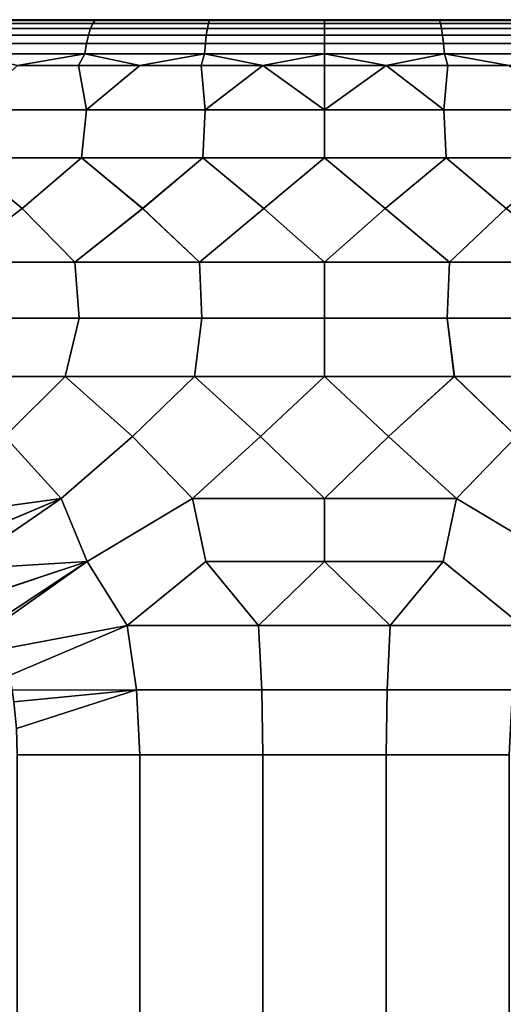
# Model space of a CAD drawing. Header units: metres. Extents: x -109 to 109, y -100 to 58.
# Tile 576 of 642: x 74.84 to 77.47, y 21.64 to 27. Entities that reach past the tile are written whole.
import ezdxf

# ---------------------------------------------------------------- set-up
doc = ezdxf.new("R2010")
doc.units = ezdxf.units.M
doc.layers.add('solid_21_062_100_XXX', color=7, linetype='CONTINUOUS')

msp = doc.modelspace()

# ---------------------------------------------------------------- linework, layer by layer
at = {"layer": 'solid_21_062_100_XXX'}
for points in [[(87.140907, 27, -0.321182), (65.854248, 27), (65.859093, 27, 0.321182), (87.145752, 27)], [(87.126366, 27, -0.642143), (65.859093, 27, -0.321184), (65.854248, 27), (87.140907, 27, -0.321182)], [(65.873634, 27, 0.642143), (87.140907, 27, 0.321184), (87.145752, 27), (65.859093, 27, 0.321182)], [(87.102112, 27, -0.962946), (65.873634, 27, -0.642147), (65.859093, 27, -0.321184), (87.126366, 27, -0.642143)], [(65.897888, 27, 0.962946), (87.126366, 27, 0.642147), (87.140907, 27, 0.321184), (65.873634, 27, 0.642143)], [(87.068169, 27, -1.282894), (65.897888, 27, -0.962951), (65.873634, 27, -0.642147), (87.102112, 27, -0.962946)], [(65.931831, 27, 1.282894), (87.102112, 27, 0.962951), (87.126366, 27, 0.642147), (65.897888, 27, 0.962946)], [(87.024551, 27, -1.60181), (65.931831, 27, -1.282899), (65.897888, 27, -0.962951), (87.068169, 27, -1.282894)], [(65.975449, 27, 1.60181), (87.068169, 27, 1.282899), (87.102112, 27, 0.962951), (65.931831, 27, 1.282894)], [(86.971336, 27, -1.919156), (65.975449, 27, -1.601815), (65.931831, 27, -1.282899), (87.024551, 27, -1.60181)], [(66.028664, 27, 1.919156), (87.024551, 27, 1.601815), (87.068169, 27, 1.282899), (65.975449, 27, 1.60181)], [(86.908562, 27, -2.234689), (66.028671, 27, -1.91916), (65.975449, 27, -1.601815), (86.971336, 27, -1.919156)], [(66.091438, 27, 2.234689), (86.971329, 27, 1.91916), (87.024551, 27, 1.601815), (66.028664, 27, 1.919156)], [(86.836288, 27, -2.548169), (66.091438, 27, -2.234693), (66.028671, 27, -1.91916), (86.908562, 27, -2.234689)], [(66.163712, 27, 2.548169), (86.908562, 27, 2.234693), (86.971329, 27, 1.91916), (66.091438, 27, 2.234689)], [(86.754593, 27, -2.859239), (66.163712, 27, -2.548174), (66.091438, 27, -2.234693), (86.836288, 27, -2.548169)], [(66.245407, 27, 2.859239), (86.836288, 27, 2.548174), (86.908562, 27, 2.234693), (66.163712, 27, 2.548169)], [(86.663521, 27, -3.167783), (66.245407, 27, -2.859244), (66.163712, 27, -2.548174), (86.754593, 27, -2.859239)], [(66.336479, 27, 3.167783), (86.754593, 27, 2.859244), (86.836288, 27, 2.548174), (66.245407, 27, 2.859239)], [(86.563179, 27, -3.47338), (66.336479, 27, -3.167789), (66.245407, 27, -2.859244), (86.663521, 27, -3.167783)], [(66.436821, 27, 3.47338), (86.663521, 27, 3.167789), (86.754593, 27, 2.859244), (66.336479, 27, 3.167783)], [(86.453651, 27, -3.775829), (66.436821, 27, -3.473385), (66.336479, 27, -3.167789), (86.563179, 27, -3.47338)], [(66.546349, 27, 3.775829), (86.563179, 27, 3.473385), (86.663521, 27, 3.167789), (66.436821, 27, 3.47338)], [(86.335022, 27, -4.074839), (66.546356, 27, -3.775835), (66.436821, 27, -3.473385), (86.453651, 27, -3.775829)], [(66.664978, 27, 4.074839), (86.453644, 27, 3.775835), (86.563179, 27, 3.473385), (66.546349, 27, 3.775829)], [(86.207451, 27, -4.370056), (66.664978, 27, -4.074845), (66.546356, 27, -3.775835), (86.335022, 27, -4.074839)], [(66.792549, 27, 4.370056), (86.335022, 27, 4.074845), (86.453644, 27, 3.775835), (66.664978, 27, 4.074839)], [(86.070992, 27, -4.66134), (66.792549, 27, -4.370062), (66.664978, 27, -4.074845), (86.207451, 27, -4.370056)], [(66.929008, 27, 4.66134), (86.207451, 27, 4.370062), (86.335022, 27, 4.074845), (66.792549, 27, 4.370056)], [(85.925842, 27, -4.94828), (66.929008, 27, -4.661346), (66.792549, 27, -4.370062), (86.070992, 27, -4.66134)], [(67.074158, 27, 4.94828), (86.070992, 27, 4.661346), (86.207451, 27, 4.370062), (66.929008, 27, 4.66134)], [(85.772072, 27, -5.230743), (67.074158, 27, -4.948287), (66.929008, 27, -4.661346), (85.925842, 27, -4.94828)], [(67.227928, 27, 5.230743), (85.925842, 27, 4.948287), (86.070992, 27, 4.661346), (67.074158, 27, 4.94828)], [(85.609856, 27, -5.508408), (67.227928, 27, -5.23075), (67.074158, 27, -4.948287), (85.772072, 27, -5.230743)], [(67.390144, 27, 5.508408), (85.772072, 27, 5.23075), (85.925842, 27, 4.948287), (67.227928, 27, 5.230743)], [(85.439346, 27, -5.781015), (67.390152, 27, -5.508414), (67.227928, 27, -5.23075), (85.609856, 27, -5.508408)], [(67.560654, 27, 5.781015), (85.609848, 27, 5.508414), (85.772072, 27, 5.23075), (67.390144, 27, 5.508408)], [(85.260643, 27, -6.048401), (67.560661, 27, -5.781022), (67.390152, 27, -5.508414), (85.439346, 27, -5.781015)], [(67.739357, 27, 6.048401), (85.439339, 27, 5.781022), (85.609848, 27, 5.508414), (67.560654, 27, 5.781015)], [(85.073997, 27, -6.310192), (67.739365, 27, -6.048407), (67.560661, 27, -5.781022), (85.260643, 27, -6.048401)], [(67.926003, 27, 6.310192), (85.260635, 27, 6.048407), (85.439339, 27, 5.781022), (67.739357, 27, 6.048401)], [(84.879494, 27, -6.566281), (67.926003, 27, -6.310197), (67.739365, 27, -6.048407), (85.073997, 27, -6.310192)], [(68.120506, 27, 6.566281), (85.073997, 27, 6.310197), (85.260635, 27, 6.048407), (67.926003, 27, 6.310192)], [(84.677383, 27, -6.816331), (68.120506, 27, -6.566288), (67.926003, 27, -6.310197), (84.879494, 27, -6.566281)], [(68.322617, 27, 6.816331), (84.879494, 27, 6.566288), (85.073997, 27, 6.310197), (68.120506, 27, 6.566281)], [(84.467819, 27, -7.060165), (68.322624, 27, -6.816337), (68.120506, 27, -6.566288), (84.677383, 27, -6.816331)], [(68.532181, 27, 7.060165), (84.677376, 27, 6.816337), (84.879494, 27, 6.566288), (68.322617, 27, 6.816331)], [(84.467819, 27, -7.060165), (68.532188, 27, -7.060171), (68.322624, 27, -6.816337)], [(68.532181, 27, 7.060165), (84.467812, 27, 7.060171), (84.677376, 27, 6.816337)], [(68.532181, 27, 7.060165), (68.749054, 27, 7.297587), (84.467812, 27, 7.060171)], [(84.250946, 27, -7.297587), (68.749054, 27, -7.297593), (68.532188, 27, -7.060171)], [(84.467819, 27, -7.060165), (84.250946, 27, -7.297587), (68.532188, 27, -7.060171)], [(68.749054, 27, 7.297587), (84.250946, 27, 7.297593), (84.467812, 27, 7.060171)], [(68.749054, 27, 7.297587), (68.972939, 27, 7.528301), (84.250946, 27, 7.297593)], [(84.027061, 27, -7.528301), (68.972939, 27, -7.528306), (68.749054, 27, -7.297593)], [(84.250946, 27, -7.297587), (84.027061, 27, -7.528301), (68.749054, 27, -7.297593)], [(68.972939, 27, 7.528301), (84.027061, 27, 7.528306), (84.250946, 27, 7.297593)], [(68.972939, 27, 7.528301), (69.203751, 27, 7.752206), (84.027061, 27, 7.528306)], [(83.796249, 27, -7.752206), (69.203751, 27, -7.752212), (68.972939, 27, -7.528306)], [(84.027061, 27, -7.528301), (83.796249, 27, -7.752206), (68.972939, 27, -7.528306)], [(69.203751, 27, 7.752206), (83.796249, 27, 7.752212), (84.027061, 27, 7.528306)], [(69.203751, 27, 7.752206), (69.441162, 27, 7.968988), (83.796249, 27, 7.752212)], [(83.558838, 27, -7.968988), (69.44117, 27, -7.968993), (69.203751, 27, -7.752212)], [(83.796249, 27, -7.752206), (83.558838, 27, -7.968988), (69.203751, 27, -7.752212)], [(69.441162, 27, 7.968988), (83.55883, 27, 7.968993), (83.796249, 27, 7.752212)], [(69.441162, 27, 7.968988), (69.685043, 27, 8.17853), (83.55883, 27, 7.968993)], [(83.314957, 27, -8.17853), (69.685043, 27, -8.178535), (69.44117, 27, -7.968993)], [(83.558838, 27, -7.968988), (83.314957, 27, -8.17853), (69.44117, 27, -7.968993)], [(69.685043, 27, 8.17853), (83.314957, 27, 8.178535), (83.55883, 27, 7.968993)], [(69.685043, 27, 8.17853), (69.935143, 27, 8.380613), (83.314957, 27, 8.178535)], [(83.064857, 27, -8.380613), (69.93515, 27, -8.380618), (69.685043, 27, -8.178535)], [(83.314957, 27, -8.17853), (83.064857, 27, -8.380613), (69.685043, 27, -8.178535)], [(69.935143, 27, 8.380613), (83.06485, 27, 8.380618), (83.314957, 27, 8.178535)], [(69.935143, 27, 8.380613), (70.1912, 27, 8.575027), (83.06485, 27, 8.380618)], [(82.8088, 27, -8.575027), (70.191208, 27, -8.57503), (69.93515, 27, -8.380618)], [(83.064857, 27, -8.380613), (82.8088, 27, -8.575027), (69.93515, 27, -8.380618)], [(70.1912, 27, 8.575027), (82.808792, 27, 8.57503), (83.06485, 27, 8.380618)], [(70.1912, 27, 8.575027), (70.453079, 27, 8.761664), (82.808792, 27, 8.57503)], [(82.546921, 27, -8.761664), (70.453087, 27, -8.761669), (70.191208, 27, -8.57503)], [(82.8088, 27, -8.575027), (82.546921, 27, -8.761664), (70.191208, 27, -8.57503)], [(70.453079, 27, 8.761664), (82.546913, 27, 8.761669), (82.808792, 27, 8.57503)], [(70.453079, 27, 8.761664), (70.720406, 27, 8.940263), (82.546913, 27, 8.761669)], [(82.279594, 27, -8.940263), (70.720413, 27, -8.940267), (70.453087, 27, -8.761669)], [(82.546921, 27, -8.761664), (82.279594, 27, -8.940263), (70.453087, 27, -8.761669)], [(70.720406, 27, 8.940263), (82.279587, 27, 8.940267), (82.546913, 27, 8.761669)], [(70.720406, 27, 8.940263), (70.993065, 27, 9.110744), (82.279587, 27, 8.940267)], [(82.006935, 27, -9.110744), (70.993073, 27, -9.110748), (70.720413, 27, -8.940267)], [(82.279594, 27, -8.940263), (82.006935, 27, -9.110744), (70.720413, 27, -8.940267)], [(70.993065, 27, 9.110744), (82.006927, 27, 9.110748), (82.279587, 27, 8.940267)], [(70.993065, 27, 9.110744), (71.270714, 27, 9.272894), (82.006927, 27, 9.110748)], [(81.729286, 27, -9.272894), (71.270721, 27, -9.272898), (70.993073, 27, -9.110748)], [(82.006935, 27, -9.110744), (81.729286, 27, -9.272894), (70.993073, 27, -9.110748)], [(71.270714, 27, 9.272894), (81.729279, 27, 9.272898), (82.006927, 27, 9.110748)], [(71.270714, 27, 9.272894), (71.553123, 27, 9.42658), (81.729279, 27, 9.272898)], [(81.446877, 27, -9.42658), (71.553131, 27, -9.426584), (71.270721, 27, -9.272898)], [(81.729286, 27, -9.272894), (81.446877, 27, -9.42658), (71.270721, 27, -9.272898)], [(71.553123, 27, 9.42658), (81.446869, 27, 9.426584), (81.729279, 27, 9.272898)], [(71.553123, 27, 9.42658), (71.840096, 27, 9.571693), (81.446869, 27, 9.426584)], [(81.159904, 27, -9.571693), (71.840103, 27, -9.571697), (71.553131, 27, -9.426584)], [(81.446877, 27, -9.42658), (81.159904, 27, -9.571693), (71.553131, 27, -9.426584)], [(71.840096, 27, 9.571693), (81.159897, 27, 9.571697), (81.446869, 27, 9.426584)], [(71.840096, 27, 9.571693), (72.131256, 27, 9.70804), (81.159897, 27, 9.571697)], [(80.868744, 27, -9.70804), (72.131256, 27, -9.708043), (71.840103, 27, -9.571697)], [(81.159904, 27, -9.571693), (80.868744, 27, -9.70804), (71.840103, 27, -9.571697)], [(72.131256, 27, 9.70804), (80.868744, 27, 9.708043), (81.159897, 27, 9.571697)], [(72.131256, 27, 9.70804), (72.426468, 27, 9.835566), (80.868744, 27, 9.708043)], [(80.573532, 27, -9.835566), (72.426476, 27, -9.835568), (72.131256, 27, -9.708043)], [(80.868744, 27, -9.70804), (80.573532, 27, -9.835566), (72.131256, 27, -9.708043)], [(72.426468, 27, 9.835566), (80.573524, 27, 9.835568), (80.868744, 27, 9.708043)], [(72.426468, 27, 9.835566), (72.725334, 27, 9.95409), (80.573524, 27, 9.835568)], [(80.274666, 27, -9.95409), (72.725342, 27, -9.954092), (72.426476, 27, -9.835568)], [(80.573532, 27, -9.835566), (80.274666, 27, -9.95409), (72.426476, 27, -9.835568)], [(72.725334, 27, 9.95409), (80.274658, 27, 9.954092), (80.573524, 27, 9.835568)], [(72.725334, 27, 9.95409), (73.027664, 27, 10.063544), (80.274658, 27, 9.954092)], [(79.972336, 27, -10.063544), (73.027672, 27, -10.063546), (72.725342, 27, -9.954092)], [(80.274666, 27, -9.95409), (79.972336, 27, -10.063544), (72.725342, 27, -9.954092)], [(73.027664, 27, 10.063544), (79.972328, 27, 10.063546), (80.274658, 27, 9.954092)], [(73.027664, 27, 10.063544), (73.333191, 27, 10.163824), (79.972328, 27, 10.063546)], [(79.666809, 27, -10.163824), (73.333199, 27, -10.163826), (73.027672, 27, -10.063546)], [(79.972336, 27, -10.063544), (79.666809, 27, -10.163824), (73.027672, 27, -10.063546)], [(73.333191, 27, 10.163824), (79.666801, 27, 10.163826), (79.972328, 27, 10.063546)], [(73.333191, 27, 10.163824), (73.641548, 27, 10.254815), (79.666801, 27, 10.163826)], [(79.358452, 27, -10.254815), (73.641556, 27, -10.254817), (73.333199, 27, -10.163826)], [(79.666809, 27, -10.163824), (79.358452, 27, -10.254815), (73.333199, 27, -10.163826)], [(73.641548, 27, 10.254815), (79.358444, 27, 10.254817), (79.666801, 27, 10.163826)], [(73.641548, 27, 10.254815), (73.952591, 27, 10.336474), (79.358444, 27, 10.254817)], [(79.047409, 27, -10.336474), (73.952591, 27, -10.336475), (73.641556, 27, -10.254817)], [(79.358452, 27, -10.254815), (79.047409, 27, -10.336474), (73.641556, 27, -10.254817)], [(73.952591, 27, 10.336474), (79.047409, 27, 10.336475), (79.358444, 27, 10.254817)], [(73.952591, 27, 10.336474), (74.265877, 27, 10.408683), (79.047409, 27, 10.336475)], [(78.734123, 27, -10.408683), (74.265884, 27, -10.408684), (73.952591, 27, -10.336475)], [(79.047409, 27, -10.336474), (78.734123, 27, -10.408683), (73.952591, 27, -10.336475)], [(74.265877, 27, 10.408683), (78.734116, 27, 10.408684), (79.047409, 27, 10.336475)], [(74.265877, 27, 10.408683), (74.581245, 27, 10.47141), (78.734116, 27, 10.408684)], [(78.418755, 27, -10.47141), (74.581253, 27, -10.471411), (74.265884, 27, -10.408684)], [(78.734123, 27, -10.408683), (78.418755, 27, -10.47141), (74.265884, 27, -10.408684)], [(74.581245, 27, 10.47141), (78.418747, 27, 10.471411), (78.734116, 27, 10.408684)], [(74.581245, 27, 10.47141), (74.898361, 27, 10.524578), (78.418747, 27, 10.471411)], [(74.633575, 26.994728, 10.585011), (74.898361, 27, 10.524578), (74.581245, 27, 10.47141)], [(78.101639, 27, -10.524578), (74.898369, 27, -10.524579), (74.581253, 27, -10.471411)], [(74.633575, 26.994728, -10.585011), (74.581253, 27, -10.471411), (74.898369, 27, -10.524579)], [(78.418755, 27, -10.47141), (78.101639, 27, -10.524578), (74.581253, 27, -10.471411)], [(75.252197, 26.994728, 10.675626), (74.898361, 27, 10.524578), (74.633575, 26.994728, 10.585011)], [(75.252197, 26.994728, -10.675626), (74.633575, 26.994728, -10.585011), (74.898369, 27, -10.524579), (75.216911, 27, -10.568146)], [(74.898361, 27, 10.524578), (78.101631, 27, 10.524579), (78.418747, 27, 10.471411)], [(74.898361, 27, 10.524578), (75.216904, 27, 10.568145), (78.101631, 27, 10.524579)], [(75.252197, 26.994728, 10.675626), (75.216904, 27, 10.568145), (74.898361, 27, 10.524578)], [(77.783096, 27, -10.568145), (75.216911, 27, -10.568146), (74.898369, 27, -10.524579)], [(78.101639, 27, -10.524578), (77.783096, 27, -10.568145), (74.898369, 27, -10.524579)], [(75.216904, 27, 10.568145), (77.783089, 27, 10.568146), (78.101631, 27, 10.524579)], [(75.216904, 27, 10.568145), (75.53669, 27, 10.602077), (77.783089, 27, 10.568146)], [(75.252197, 26.994728, 10.675626), (75.53669, 27, 10.602077), (75.216904, 27, 10.568145)], [(77.46331, 27, -10.602077), (75.536697, 27, -10.602077), (75.216911, 27, -10.568146)], [(75.252197, 26.994728, -10.675626), (75.216911, 27, -10.568146), (75.536697, 27, -10.602077)], [(77.783096, 27, -10.568145), (77.46331, 27, -10.602077), (75.216911, 27, -10.568146)], [(75.875038, 26.994728, 10.730118), (75.53669, 27, 10.602077), (75.252197, 26.994728, 10.675626)], [(75.875038, 26.994728, -10.730118), (75.252197, 26.994728, -10.675626), (75.536697, 27, -10.602077), (75.857277, 27, -10.62633)], [(75.53669, 27, 10.602077), (77.463303, 27, 10.602077), (77.783089, 27, 10.568146)], [(75.53669, 27, 10.602077), (75.857269, 27, 10.62633), (77.463303, 27, 10.602077)], [(75.875038, 26.994728, 10.730118), (75.857269, 27, 10.62633), (75.53669, 27, 10.602077)], [(77.142731, 27, -10.62633), (75.857277, 27, -10.62633), (75.536697, 27, -10.602077)], [(77.46331, 27, -10.602077), (77.142731, 27, -10.62633), (75.536697, 27, -10.602077)], [(75.857269, 27, 10.62633), (77.142723, 27, 10.62633), (77.463303, 27, 10.602077)], [(75.857269, 27, 10.62633), (76.178513, 27, 10.640896), (77.142723, 27, 10.62633)], [(75.875038, 26.994728, 10.730118), (76.178513, 27, 10.640896), (75.857269, 27, 10.62633)], [(76.821487, 27, -10.640896), (76.17852, 27, -10.640896), (75.857277, 27, -10.62633)], [(75.875038, 26.994728, -10.730118), (75.857277, 27, -10.62633), (76.17852, 27, -10.640896)], [(77.142731, 27, -10.62633), (76.821487, 27, -10.640896), (75.857277, 27, -10.62633)], [(76.5, 26.994728, 10.748302), (76.178513, 27, 10.640896), (75.875038, 26.994728, 10.730118)], [(76.5, 26.994728, -10.748302), (75.875038, 26.994728, -10.730118), (76.17852, 27, -10.640896), (76.5, 27, -10.645749)], [(76.178513, 27, 10.640896), (76.82148, 27, 10.640896), (77.142723, 27, 10.62633)], [(76.5, 26.994728, 10.748302), (76.5, 27, 10.645749), (76.82148, 27, 10.640896), (76.178513, 27, 10.640896)], [(76.5, 26.994728, -10.748302), (76.5, 27, -10.645749), (76.17852, 27, -10.640896), (76.821487, 27, -10.640896)], [(76.5, 26.994728, 10.748302), (77.124962, 26.994728, 10.730118), (76.82148, 27, 10.640896), (76.5, 27, 10.645749)], [(76.5, 26.994728, -10.748302), (76.821487, 27, -10.640896), (77.124962, 26.994728, -10.730118)], [(77.124962, 26.994728, 10.730118), (77.142723, 27, 10.62633), (76.82148, 27, 10.640896)], [(77.124962, 26.994728, -10.730118), (76.821487, 27, -10.640896), (77.142731, 27, -10.62633)], [(77.124962, 26.994728, 10.730118), (77.747803, 26.994728, 10.675626), (77.463303, 27, 10.602077), (77.142723, 27, 10.62633)], [(77.124962, 26.994728, -10.730118), (77.142731, 27, -10.62633), (77.46331, 27, -10.602077)], [(77.124962, 26.994728, -10.730118), (77.46331, 27, -10.602077), (77.747803, 26.994728, -10.675626)], [(77.747803, 26.994728, 10.675626), (77.783089, 27, 10.568146), (77.463303, 27, 10.602077)], [(77.747803, 26.994728, -10.675626), (77.46331, 27, -10.602077), (77.783096, 27, -10.568145)], [(74.598503, 26.952507, -10.783911), (75.228752, 26.952507, -10.876228), (75.217529, 26.916008, -10.972218), (74.581726, 26.916008, -10.879086)], [(75.228752, 26.952507, 10.876228), (74.598503, 26.952507, 10.783911), (74.581726, 26.916008, 10.879086), (75.217529, 26.916008, 10.972218)], [(74.615852, 26.97884, -10.685536), (75.240349, 26.97884, -10.777012), (75.228752, 26.952507, -10.876228), (74.598503, 26.952507, -10.783911)], [(75.240349, 26.97884, 10.777012), (74.615852, 26.97884, 10.685536), (74.598503, 26.952507, 10.783911), (75.228752, 26.952507, 10.876228)], [(74.633575, 26.994728, -10.585011), (75.252197, 26.994728, -10.675626), (75.240349, 26.97884, -10.777012), (74.615852, 26.97884, -10.685536)], [(75.252197, 26.994728, 10.675626), (74.633575, 26.994728, 10.585011), (74.615852, 26.97884, 10.685536), (75.240349, 26.97884, 10.777012)], [(75.228752, 26.952507, -10.876228), (75.863297, 26.952507, -10.931745), (75.857681, 26.916008, -11.028223), (75.217529, 26.916008, -10.972218)], [(75.863297, 26.952507, 10.931745), (75.228752, 26.952507, 10.876228), (75.217529, 26.916008, 10.972218), (75.857681, 26.916008, 11.028223)], [(75.240349, 26.97884, -10.777012), (75.86911, 26.97884, -10.832021), (75.863297, 26.952507, -10.931745), (75.228752, 26.952507, -10.876228)], [(75.86911, 26.97884, 10.832021), (75.240349, 26.97884, 10.777012), (75.228752, 26.952507, 10.876228), (75.863297, 26.952507, 10.931745)], [(75.252197, 26.994728, -10.675626), (75.875038, 26.994728, -10.730118), (75.86911, 26.97884, -10.832021), (75.240349, 26.97884, -10.777012)], [(75.875038, 26.994728, 10.730118), (75.252197, 26.994728, 10.675626), (75.240349, 26.97884, 10.777012), (75.86911, 26.97884, 10.832021)], [(75.863297, 26.952507, -10.931745), (76.5, 26.952507, -10.950271), (76.5, 26.916008, -11.046913), (75.857681, 26.916008, -11.028223)], [(76.5, 26.952507, 10.950271), (75.863297, 26.952507, 10.931745), (75.857681, 26.916008, 11.028223), (76.5, 26.916008, 11.046913)], [(75.86911, 26.97884, -10.832021), (76.5, 26.97884, -10.850378), (76.5, 26.952507, -10.950271), (75.863297, 26.952507, -10.931745)], [(76.5, 26.97884, 10.850378), (75.86911, 26.97884, 10.832021), (75.863297, 26.952507, 10.931745), (76.5, 26.952507, 10.950271)], [(75.875038, 26.994728, -10.730118), (76.5, 26.994728, -10.748302), (76.5, 26.97884, -10.850378), (75.86911, 26.97884, -10.832021)], [(76.5, 26.994728, 10.748302), (75.875038, 26.994728, 10.730118), (75.86911, 26.97884, 10.832021), (76.5, 26.97884, 10.850378)], [(76.5, 26.994728, -10.748302), (77.124962, 26.994728, -10.730118), (77.13089, 26.97884, -10.832021), (76.5, 26.97884, -10.850378)], [(77.124962, 26.994728, 10.730118), (76.5, 26.994728, 10.748302), (76.5, 26.97884, 10.850378), (77.13089, 26.97884, 10.832021)], [(76.5, 26.97884, -10.850378), (77.13089, 26.97884, -10.832021), (77.136703, 26.952507, -10.931745), (76.5, 26.952507, -10.950271)], [(77.13089, 26.97884, 10.832021), (76.5, 26.97884, 10.850378), (76.5, 26.952507, 10.950271), (77.136703, 26.952507, 10.931745)], [(76.5, 26.952507, -10.950271), (77.136703, 26.952507, -10.931745), (77.142319, 26.916008, -11.028223), (76.5, 26.916008, -11.046913)], [(77.136703, 26.952507, 10.931745), (76.5, 26.952507, 10.950271), (76.5, 26.916008, 11.046913), (77.142319, 26.916008, 11.028223)], [(77.124962, 26.994728, -10.730118), (77.747803, 26.994728, -10.675626), (77.759651, 26.97884, -10.777012), (77.13089, 26.97884, -10.832021)], [(77.747803, 26.994728, 10.675626), (77.124962, 26.994728, 10.730118), (77.13089, 26.97884, 10.832021), (77.759651, 26.97884, 10.777012)], [(77.13089, 26.97884, -10.832021), (77.759651, 26.97884, -10.777012), (77.771248, 26.952507, -10.876228), (77.136703, 26.952507, -10.931745)], [(77.759651, 26.97884, 10.777012), (77.13089, 26.97884, 10.832021), (77.136703, 26.952507, 10.931745), (77.771248, 26.952507, 10.876228)], [(77.136703, 26.952507, -10.931745), (77.771248, 26.952507, -10.876228), (77.782471, 26.916008, -10.972218), (77.142319, 26.916008, -11.028223)], [(77.771248, 26.952507, 10.876228), (77.136703, 26.952507, 10.931745), (77.142319, 26.916008, 11.028223), (77.782471, 26.916008, 10.972218)], [(74.581726, 26.916008, -10.879086), (75.217529, 26.916008, -10.972218), (75.20681, 26.869734, -11.063954), (74.565689, 26.869734, -10.970043)], [(75.217529, 26.916008, 10.972218), (74.581726, 26.916008, 10.879086), (74.565689, 26.869734, 10.970043), (75.20681, 26.869734, 11.063954)], [(75.217529, 26.916008, -10.972218), (75.857681, 26.916008, -11.028223), (75.85231, 26.869734, -11.120428), (75.20681, 26.869734, -11.063954)], [(75.857681, 26.916008, 11.028223), (75.217529, 26.916008, 10.972218), (75.20681, 26.869734, 11.063954), (75.85231, 26.869734, 11.120428)], [(75.857681, 26.916008, -11.028223), (76.5, 26.916008, -11.046913), (76.5, 26.869734, -11.139274), (75.85231, 26.869734, -11.120428)], [(76.5, 26.916008, 11.046913), (75.857681, 26.916008, 11.028223), (75.85231, 26.869734, 11.120428), (76.5, 26.869734, 11.139274)], [(76.5, 26.916008, -11.046913), (77.142319, 26.916008, -11.028223), (77.14769, 26.869734, -11.120428), (76.5, 26.869734, -11.139274)], [(77.142319, 26.916008, 11.028223), (76.5, 26.916008, 11.046913), (76.5, 26.869734, 11.139274), (77.14769, 26.869734, 11.120428)], [(77.142319, 26.916008, -11.028223), (77.782471, 26.916008, -10.972218), (77.79319, 26.869734, -11.063954), (77.14769, 26.869734, -11.120428)], [(77.782471, 26.916008, 10.972218), (77.142319, 26.916008, 11.028223), (77.14769, 26.869734, 11.120428), (77.79319, 26.869734, 11.063954)], [(74.565689, 26.869734, -10.970043), (75.20681, 26.869734, -11.063954), (75.196701, 26.814177, -11.15046), (74.55056, 26.814177, -11.055815)], [(75.20681, 26.869734, 11.063954), (74.565689, 26.869734, 10.970043), (74.55056, 26.814177, 11.055815), (75.196701, 26.814177, 11.15046)], [(75.20681, 26.869734, -11.063954), (75.85231, 26.869734, -11.120428), (75.847244, 26.814177, -11.207376), (75.196701, 26.814177, -11.15046)], [(75.85231, 26.869734, 11.120428), (75.20681, 26.869734, 11.063954), (75.196701, 26.814177, 11.15046), (75.847244, 26.814177, 11.207376)], [(75.85231, 26.869734, -11.120428), (76.5, 26.869734, -11.139274), (76.5, 26.814177, -11.226369), (75.847244, 26.814177, -11.207376)], [(76.5, 26.869734, 11.139274), (75.85231, 26.869734, 11.120428), (75.847244, 26.814177, 11.207376), (76.5, 26.814177, 11.226369)], [(76.5, 26.869734, -11.139274), (77.14769, 26.869734, -11.120428), (77.152756, 26.814177, -11.207376), (76.5, 26.814177, -11.226369)], [(77.14769, 26.869734, 11.120428), (76.5, 26.869734, 11.139274), (76.5, 26.814177, 11.226369), (77.152756, 26.814177, 11.207376)], [(77.14769, 26.869734, -11.120428), (77.79319, 26.869734, -11.063954), (77.803299, 26.814177, -11.15046), (77.152756, 26.814177, -11.207376)], [(77.79319, 26.869734, 11.063954), (77.14769, 26.869734, 11.120428), (77.152756, 26.814177, 11.207376), (77.803299, 26.814177, 11.15046)], [(74.55056, 26.814177, -11.055815), (75.196701, 26.814177, -11.15046), (74.830536, 26.75, -11.183265)], [(75.196701, 26.814177, 11.15046), (74.55056, 26.814177, 11.055815), (74.830536, 26.75, 11.183265), (75.162666, 26.75, 11.227825)], [(75.196701, 26.814177, -11.15046), (75.162666, 26.75, -11.227825), (74.830536, 26.75, -11.183265)], [(75.196701, 26.814177, -11.15046), (75.495972, 26.75, -11.262524), (75.162666, 26.75, -11.227825)], [(75.196701, 26.814177, 11.15046), (75.162666, 26.75, 11.227825), (75.495972, 26.75, 11.262524)], [(75.196701, 26.814177, -11.15046), (75.847244, 26.814177, -11.207376), (75.495972, 26.75, -11.262524)], [(75.847244, 26.814177, 11.207376), (75.196701, 26.814177, 11.15046), (75.495972, 26.75, 11.262524), (75.830154, 26.75, 11.287331)], [(75.847244, 26.814177, -11.207376), (75.830154, 26.75, -11.287331), (75.495972, 26.75, -11.262524)], [(75.847244, 26.814177, -11.207376), (76.164932, 26.75, -11.302223), (75.830154, 26.75, -11.287331)], [(75.847244, 26.814177, 11.207376), (75.830154, 26.75, 11.287331), (76.164932, 26.75, 11.302223)], [(75.847244, 26.814177, -11.207376), (76.5, 26.814177, -11.226369), (76.164932, 26.75, -11.302223)], [(76.5, 26.814177, 11.226369), (75.847244, 26.814177, 11.207376), (76.164932, 26.75, 11.302223), (76.5, 26.75, 11.307189)], [(76.5, 26.814177, -11.226369), (76.5, 26.75, -11.307189), (76.164932, 26.75, -11.302223)], [(76.5, 26.814177, -11.226369), (77.152756, 26.814177, -11.207376), (76.835068, 26.75, -11.302223), (76.5, 26.75, -11.307189)], [(76.5, 26.814177, 11.226369), (76.5, 26.75, 11.307189), (76.835068, 26.75, 11.302223)], [(77.152756, 26.814177, 11.207376), (76.5, 26.814177, 11.226369), (76.835068, 26.75, 11.302223)], [(77.152756, 26.814177, -11.207376), (77.169846, 26.75, -11.287331), (76.835068, 26.75, -11.302223)], [(77.152756, 26.814177, 11.207376), (76.835068, 26.75, 11.302223), (77.169846, 26.75, 11.287331)], [(77.152756, 26.814177, -11.207376), (77.803299, 26.814177, -11.15046), (77.504028, 26.75, -11.262524), (77.169846, 26.75, -11.287331)], [(77.152756, 26.814177, 11.207376), (77.169846, 26.75, 11.287331), (77.504028, 26.75, 11.262524)], [(77.803299, 26.814177, 11.15046), (77.152756, 26.814177, 11.207376), (77.504028, 26.75, 11.262524)], [(75.205551, 26.509626, -11.488559), (74.563416, 26.509626, -11.397904), (74.830536, 26.75, -11.183265), (75.162666, 26.75, -11.227825)], [(74.563416, 26.509626, 11.397904), (75.205551, 26.509626, 11.488559), (75.162666, 26.75, 11.227825), (74.830536, 26.75, 11.183265)], [(75.205551, 26.509626, -11.488559), (75.162666, 26.75, -11.227825), (75.495972, 26.75, -11.262524)], [(75.205551, 26.509626, 11.488559), (75.495972, 26.75, 11.262524), (75.162666, 26.75, 11.227825)], [(75.851753, 26.509626, -11.543065), (75.205551, 26.509626, -11.488559), (75.495972, 26.75, -11.262524), (75.830154, 26.75, -11.287331)], [(75.205551, 26.509626, 11.488559), (75.851753, 26.509626, 11.543065), (75.830154, 26.75, 11.287331), (75.495972, 26.75, 11.262524)], [(75.851753, 26.509626, -11.543065), (75.830154, 26.75, -11.287331), (76.164932, 26.75, -11.302223)], [(75.851753, 26.509626, 11.543065), (76.164932, 26.75, 11.302223), (75.830154, 26.75, 11.287331)], [(76.5, 26.509626, -11.561254), (75.851753, 26.509626, -11.543065), (76.164932, 26.75, -11.302223), (76.5, 26.75, -11.307189)], [(75.851753, 26.509626, 11.543065), (76.5, 26.509626, 11.561254), (76.164932, 26.75, 11.302223)], [(76.5, 26.509626, 11.561254), (76.5, 26.75, 11.307189), (76.164932, 26.75, 11.302223)], [(76.5, 26.509626, -11.561254), (76.5, 26.75, -11.307189), (76.835068, 26.75, -11.302223)], [(77.148247, 26.509626, -11.543065), (76.5, 26.509626, -11.561254), (76.835068, 26.75, -11.302223)], [(76.5, 26.509626, 11.561254), (77.148247, 26.509626, 11.543065), (76.835068, 26.75, 11.302223), (76.5, 26.75, 11.307189)], [(77.148247, 26.509626, -11.543065), (76.835068, 26.75, -11.302223), (77.169846, 26.75, -11.287331)], [(77.148247, 26.509626, 11.543065), (77.169846, 26.75, 11.287331), (76.835068, 26.75, 11.302223)], [(77.794449, 26.509626, -11.488559), (77.148247, 26.509626, -11.543065), (77.169846, 26.75, -11.287331), (77.504028, 26.75, -11.262524)], [(77.148247, 26.509626, 11.543065), (77.794449, 26.509626, 11.488559), (77.504028, 26.75, 11.262524), (77.169846, 26.75, 11.287331)], [(74.563416, 26.509626, -11.397904), (75.205551, 26.509626, -11.488559), (75.178772, 26.249126, -11.72622), (74.523354, 26.249126, -11.633691)], [(75.205551, 26.509626, 11.488559), (74.563416, 26.509626, 11.397904), (74.523354, 26.249126, 11.633691), (75.178772, 26.249126, 11.72622)], [(75.205551, 26.509626, -11.488559), (75.851753, 26.509626, -11.543065), (75.838348, 26.249126, -11.781855), (75.178772, 26.249126, -11.72622)], [(75.851753, 26.509626, 11.543065), (75.205551, 26.509626, 11.488559), (75.178772, 26.249126, 11.72622), (75.838348, 26.249126, 11.781855)], [(75.851753, 26.509626, -11.543065), (76.5, 26.509626, -11.561254), (76.5, 26.249126, -11.800419), (75.838348, 26.249126, -11.781855)], [(76.5, 26.509626, 11.561254), (75.851753, 26.509626, 11.543065), (75.838348, 26.249126, 11.781855), (76.5, 26.249126, 11.800419)], [(76.5, 26.509626, -11.561254), (77.148247, 26.509626, -11.543065), (77.161652, 26.249126, -11.781855), (76.5, 26.249126, -11.800419)], [(77.148247, 26.509626, 11.543065), (76.5, 26.509626, 11.561254), (76.5, 26.249126, 11.800419), (77.161652, 26.249126, 11.781855)], [(77.148247, 26.509626, -11.543065), (77.794449, 26.509626, -11.488559), (77.821228, 26.249126, -11.72622), (77.161652, 26.249126, -11.781855)], [(77.794449, 26.509626, 11.488559), (77.148247, 26.509626, 11.543065), (77.161652, 26.249126, 11.781855), (77.821228, 26.249126, 11.72622)], [(74.469635, 25.68075, 12.050769), (74.855919, 25.972372, 11.907609), (74.523354, 26.249126, 11.633691), (74.205238, 25.972372, 11.799501)], [(74.469627, 25.68075, -12.050767), (74.20533, 25.972372, -11.79952), (74.523354, 26.249126, -11.633691), (74.85601, 25.972372, -11.907622)], [(74.523354, 26.249126, -11.633691), (75.178772, 26.249126, -11.72622), (74.85601, 25.972372, -11.907622)], [(74.855919, 25.972372, 11.907609), (75.178772, 26.249126, 11.72622), (74.523354, 26.249126, 11.633691)], [(75.142929, 25.68075, 12.14503), (75.511543, 25.972372, 11.979863), (75.178772, 26.249126, 11.72622), (74.855919, 25.972372, 11.907609)], [(75.142914, 25.68075, -12.145029), (74.85601, 25.972372, -11.907622), (75.178772, 26.249126, -11.72622), (75.511642, 25.972372, -11.979871)], [(75.178772, 26.249126, -11.72622), (75.838348, 26.249126, -11.781855), (75.511642, 25.972372, -11.979871)], [(75.511543, 25.972372, 11.979863), (75.838348, 26.249126, 11.781855), (75.178772, 26.249126, 11.72622)], [(75.820412, 25.68075, 12.201703), (76.170151, 25.972372, 12.016046), (75.838348, 26.249126, 11.781855), (75.511543, 25.972372, 11.979863)], [(75.820404, 25.68075, -12.201703), (75.511642, 25.972372, -11.979871), (75.838348, 26.249126, -11.781855), (76.17025, 25.972372, -12.016048)], [(75.838348, 26.249126, -11.781855), (76.5, 26.249126, -11.800419), (76.17025, 25.972372, -12.016048)], [(76.170151, 25.972372, 12.016046), (76.5, 26.249126, 11.800419), (75.838348, 26.249126, 11.781855)], [(76.500008, 25.68075, 12.220613), (76.82975, 25.972372, 12.016048), (76.5, 26.249126, 11.800419), (76.170151, 25.972372, 12.016046)], [(76.499992, 25.68075, -12.220613), (76.17025, 25.972372, -12.016048), (76.5, 26.249126, -11.800419), (76.829849, 25.972372, -12.016046)], [(76.5, 26.249126, -11.800419), (77.161652, 26.249126, -11.781855), (76.829849, 25.972372, -12.016046)], [(76.82975, 25.972372, 12.016048), (77.161652, 26.249126, 11.781855), (76.5, 26.249126, 11.800419)], [(77.179596, 25.68075, 12.201703), (77.488358, 25.972372, 11.979871), (77.161652, 26.249126, 11.781855), (76.82975, 25.972372, 12.016048)], [(77.179588, 25.68075, -12.201703), (76.829849, 25.972372, -12.016046), (77.161652, 26.249126, -11.781855), (77.488457, 25.972372, -11.979863)], [(77.161652, 26.249126, -11.781855), (77.821228, 26.249126, -11.72622), (77.488457, 25.972372, -11.979863)], [(77.488358, 25.972372, 11.979871), (77.821228, 26.249126, 11.72622), (77.161652, 26.249126, 11.781855)], [(74.469627, 25.68075, -12.050767), (74.85601, 25.972372, -11.907622), (75.142914, 25.68075, -12.145029)], [(75.142929, 25.68075, 12.14503), (74.855919, 25.972372, 11.907609), (74.469635, 25.68075, 12.050769)], [(75.142914, 25.68075, -12.145029), (75.511642, 25.972372, -11.979871), (75.820404, 25.68075, -12.201703)], [(75.820412, 25.68075, 12.201703), (75.511543, 25.972372, 11.979863), (75.142929, 25.68075, 12.14503)], [(75.820404, 25.68075, -12.201703), (76.17025, 25.972372, -12.016048), (76.499992, 25.68075, -12.220613)], [(76.500008, 25.68075, 12.220613), (76.170151, 25.972372, 12.016046), (75.820412, 25.68075, 12.201703)], [(76.499992, 25.68075, -12.220613), (76.829849, 25.972372, -12.016046), (77.179588, 25.68075, -12.201703)], [(77.179596, 25.68075, 12.201703), (76.82975, 25.972372, 12.016048), (76.500008, 25.68075, 12.220613)], [(77.179588, 25.68075, -12.201703), (77.488457, 25.972372, -11.979863), (77.857071, 25.68075, -12.14503)], [(77.857086, 25.68075, 12.145029), (77.488358, 25.972372, 11.979871), (77.179596, 25.68075, 12.201703)], [(74.469627, 25.68075, -12.050767), (75.142914, 25.68075, -12.145029), (75.166718, 25.375717, -12.327652), (74.504921, 25.375717, -12.237986)], [(74.469635, 25.68075, 12.050769), (74.504951, 25.375717, 12.237991), (75.166748, 25.375717, 12.327656), (75.142929, 25.68075, 12.14503)], [(75.142914, 25.68075, -12.145029), (75.820404, 25.68075, -12.201703), (75.832382, 25.375717, -12.381557), (75.166718, 25.375717, -12.327652)], [(75.142929, 25.68075, 12.14503), (75.166748, 25.375717, 12.327656), (75.832413, 25.375717, 12.381557), (75.820412, 25.68075, 12.201703)], [(75.820404, 25.68075, -12.201703), (76.499992, 25.68075, -12.220613), (76.499985, 25.375717, -12.399542), (75.832382, 25.375717, -12.381557)], [(76.500008, 25.68075, 12.220613), (75.820412, 25.68075, 12.201703), (75.832413, 25.375717, 12.381557), (76.500015, 25.375717, 12.399542)], [(76.499992, 25.68075, -12.220613), (77.179588, 25.68075, -12.201703), (77.167587, 25.375717, -12.381557), (76.499985, 25.375717, -12.399542)], [(77.179596, 25.68075, 12.201703), (76.500008, 25.68075, 12.220613), (76.500015, 25.375717, 12.399542), (77.167618, 25.375717, 12.381557)], [(77.857071, 25.68075, -12.14503), (77.833252, 25.375717, -12.327656), (77.167587, 25.375717, -12.381557), (77.179588, 25.68075, -12.201703)], [(77.857086, 25.68075, 12.145029), (77.179596, 25.68075, 12.201703), (77.167618, 25.375717, 12.381557), (77.833282, 25.375717, 12.327652)], [(75.166748, 25.375717, 12.327656), (74.504951, 25.375717, 12.237991), (74.391373, 25.0588, 12.378143), (75.09053, 25.0588, 12.477104)], [(75.166718, 25.375717, -12.327652), (75.090553, 25.0588, -12.477106), (74.391396, 25.0588, -12.378147), (74.504921, 25.375717, -12.237986)], [(75.832413, 25.375717, 12.381557), (75.166748, 25.375717, 12.327656), (75.09053, 25.0588, 12.477104), (75.794144, 25.0588, 12.536607)], [(75.832382, 25.375717, -12.381557), (75.794167, 25.0588, -12.536608), (75.090553, 25.0588, -12.477106), (75.166718, 25.375717, -12.327652)], [(76.500015, 25.375717, 12.399542), (75.832413, 25.375717, 12.381557), (75.794144, 25.0588, 12.536607), (76.499992, 25.0588, 12.556462)], [(75.832382, 25.375717, -12.381557), (76.499985, 25.375717, -12.399542), (76.500008, 25.0588, -12.556462), (75.794167, 25.0588, -12.536608)], [(76.499985, 25.375717, -12.399542), (77.167587, 25.375717, -12.381557), (77.205856, 25.0588, -12.536607), (76.500008, 25.0588, -12.556462)], [(77.167618, 25.375717, 12.381557), (76.500015, 25.375717, 12.399542), (76.499992, 25.0588, 12.556462), (77.205833, 25.0588, 12.536608)], [(77.167587, 25.375717, -12.381557), (77.833252, 25.375717, -12.327656), (77.90947, 25.0588, -12.477104), (77.205856, 25.0588, -12.536607)], [(77.167618, 25.375717, 12.381557), (77.205833, 25.0588, 12.536608), (77.909447, 25.0588, 12.477106), (77.833282, 25.375717, 12.327652)], [(75.09053, 25.0588, 12.477104), (74.391373, 25.0588, 12.378143), (74.762901, 24.731583, 12.571138)], [(74.391396, 25.0588, -12.378147), (75.090553, 25.0588, -12.477106), (74.762878, 24.731583, -12.571136)], [(75.090553, 25.0588, -12.477106), (75.455627, 24.731583, -12.647542), (75.068771, 24.395704, -12.72099), (74.762878, 24.731583, -12.571136)], [(75.09053, 25.0588, 12.477104), (74.762901, 24.731583, 12.571138), (75.068771, 24.395704, 12.720991), (75.455643, 24.731583, 12.647544)], [(75.794144, 25.0588, 12.536607), (75.09053, 25.0588, 12.477104), (75.455643, 24.731583, 12.647544)], [(75.090553, 25.0588, -12.477106), (75.794167, 25.0588, -12.536608), (75.455627, 24.731583, -12.647542)], [(75.794167, 25.0588, -12.536608), (76.15152, 24.731583, -12.685802), (75.783257, 24.395704, -12.78117), (75.455627, 24.731583, -12.647542)], [(75.794144, 25.0588, 12.536607), (75.455643, 24.731583, 12.647544), (75.783264, 24.395704, 12.78117), (76.151535, 24.731583, 12.685803)], [(76.499992, 25.0588, 12.556462), (75.794144, 25.0588, 12.536607), (76.151535, 24.731583, 12.685803)], [(75.794167, 25.0588, -12.536608), (76.500008, 25.0588, -12.556462), (76.15152, 24.731583, -12.685802)], [(76.500008, 25.0588, -12.556462), (76.848465, 24.731583, -12.685803), (76.5, 24.395704, -12.80125), (76.15152, 24.731583, -12.685802)], [(76.499992, 25.0588, 12.556462), (76.151535, 24.731583, 12.685803), (76.5, 24.395704, 12.80125), (76.84848, 24.731583, 12.685802)], [(77.205833, 25.0588, 12.536608), (76.499992, 25.0588, 12.556462), (76.84848, 24.731583, 12.685802)], [(76.500008, 25.0588, -12.556462), (77.205856, 25.0588, -12.536607), (76.848465, 24.731583, -12.685803)], [(77.205856, 25.0588, -12.536607), (77.544357, 24.731583, -12.647544), (77.216736, 24.395704, -12.78117), (76.848465, 24.731583, -12.685803)], [(77.205833, 25.0588, 12.536608), (76.84848, 24.731583, 12.685802), (77.216743, 24.395704, 12.78117), (77.544373, 24.731583, 12.647542)], [(77.909447, 25.0588, 12.477106), (77.205833, 25.0588, 12.536608), (77.544373, 24.731583, 12.647542)], [(77.205856, 25.0588, -12.536607), (77.90947, 25.0588, -12.477104), (77.544357, 24.731583, -12.647544)], [(74.762878, 24.731583, -12.571136), (75.068771, 24.395704, -12.72099), (74.422501, 24.306366, -12.65696), (74.360664, 24.395557, -12.621262)], [(74.762901, 24.731583, 12.571138), (74.360664, 24.395557, 12.621261), (74.422684, 24.306087, 12.657067), (75.068771, 24.395704, 12.720991)], [(75.455627, 24.731583, -12.647542), (75.783257, 24.395704, -12.78117), (75.210503, 24.052845, -12.823223), (75.068771, 24.395704, -12.72099)], [(75.455643, 24.731583, 12.647544), (75.068771, 24.395704, 12.720991), (75.210503, 24.052845, 12.823222), (75.783264, 24.395704, 12.78117)], [(76.15152, 24.731583, -12.685802), (76.5, 24.395704, -12.80125), (75.783257, 24.395704, -12.78117)], [(76.151535, 24.731583, 12.685803), (75.783264, 24.395704, 12.78117), (76.5, 24.395704, 12.80125)], [(76.848465, 24.731583, -12.685803), (77.216736, 24.395704, -12.78117), (76.5, 24.395704, -12.80125)], [(76.84848, 24.731583, 12.685802), (76.5, 24.395704, 12.80125), (77.216743, 24.395704, 12.78117)], [(77.544357, 24.731583, -12.647544), (77.931229, 24.395704, -12.720991), (77.789497, 24.052845, -12.823222), (77.216736, 24.395704, -12.78117)], [(77.544373, 24.731583, 12.647542), (77.216743, 24.395704, 12.78117), (77.789497, 24.052845, 12.823223), (77.931229, 24.395704, 12.72099)], [(74.422501, 24.306366, -12.65696), (75.068771, 24.395704, -12.72099), (74.512886, 24.160112, -12.709147)], [(75.068771, 24.395704, 12.720991), (74.422684, 24.306087, 12.657067), (74.513039, 24.159851, 12.709233)], [(75.068771, 24.395704, -12.72099), (74.571136, 24.0527, -12.742775), (74.512886, 24.160112, -12.709147)], [(75.068771, 24.395704, 12.720991), (74.513039, 24.159851, 12.709233), (74.571136, 24.052698, 12.742775)], [(75.068771, 24.395704, -12.72099), (75.210503, 24.052845, -12.823223), (74.590515, 24.013971, -12.753963), (74.571136, 24.0527, -12.742775)], [(75.068771, 24.395704, 12.720991), (74.571136, 24.052698, 12.742775), (74.59063, 24.013731, 12.754031), (75.210503, 24.052845, 12.823222)], [(75.783257, 24.395704, -12.78117), (75.854446, 24.052845, -12.871716), (75.427345, 23.704718, -12.905587), (75.210503, 24.052845, -12.823223)], [(75.783264, 24.395704, 12.78117), (75.210503, 24.052845, 12.823222), (75.427345, 23.704718, 12.905588), (75.854439, 24.052845, 12.871716)], [(75.783257, 24.395704, -12.78117), (76.5, 24.395704, -12.80125), (76.5, 24.052845, -12.887895), (75.854446, 24.052845, -12.871716)], [(76.5, 24.395704, 12.80125), (75.783264, 24.395704, 12.78117), (75.854439, 24.052845, 12.871716), (76.5, 24.052845, 12.887895)], [(76.5, 24.395704, -12.80125), (77.216736, 24.395704, -12.78117), (77.145561, 24.052845, -12.871716), (76.5, 24.052845, -12.887895)], [(77.216743, 24.395704, 12.78117), (76.5, 24.395704, 12.80125), (76.5, 24.052845, 12.887895), (77.145554, 24.052845, 12.871716)], [(77.216743, 24.395704, 12.78117), (77.145554, 24.052845, 12.871716), (77.572655, 23.704718, 12.905587), (77.789497, 24.052845, 12.823223)], [(77.216736, 24.395704, -12.78117), (77.789497, 24.052845, -12.823222), (77.572655, 23.704718, -12.905588), (77.145561, 24.052845, -12.871716)], [(74.656105, 23.868244, -12.791831), (74.590515, 24.013971, -12.753963), (75.210503, 24.052845, -12.823223)], [(75.210503, 24.052845, 12.823222), (74.59063, 24.013731, 12.754031), (74.656189, 23.868032, 12.791882)], [(74.656105, 23.868244, -12.791831), (75.210503, 24.052845, -12.823223), (74.71048, 23.722746, -12.823228)], [(75.210503, 24.052845, 12.823222), (74.656189, 23.868032, 12.791882), (74.710541, 23.72257, 12.823262)], [(75.210503, 24.052845, -12.823223), (74.716492, 23.70466, -12.826696), (74.71048, 23.722746, -12.823228)], [(75.210503, 24.052845, 12.823222), (74.710541, 23.72257, 12.823262), (74.716492, 23.70466, 12.826696)], [(75.210503, 24.052845, -12.823223), (75.427345, 23.704718, -12.905587), (74.754234, 23.577467, -12.848487), (74.716492, 23.70466, -12.826696)], [(75.210503, 24.052845, 12.823222), (74.716492, 23.70466, 12.826696), (74.754272, 23.577316, 12.84851), (75.427345, 23.704718, 12.905588)], [(75.854446, 24.052845, -12.871716), (76.142082, 23.704718, -12.945141), (75.427345, 23.704718, -12.905587)], [(75.854439, 24.052845, 12.871716), (75.427345, 23.704718, 12.905588), (76.14209, 23.704718, 12.945141)], [(76.5, 24.052845, 12.887895), (75.854439, 24.052845, 12.871716), (76.14209, 23.704718, 12.945141)], [(75.854446, 24.052845, -12.871716), (76.5, 24.052845, -12.887895), (76.142082, 23.704718, -12.945141)], [(76.5, 24.052845, -12.887895), (76.85791, 23.704718, -12.945141), (76.142082, 23.704718, -12.945141)], [(76.5, 24.052845, 12.887895), (76.14209, 23.704718, 12.945141), (76.857918, 23.704718, 12.945141)], [(76.5, 24.052845, -12.887895), (77.145561, 24.052845, -12.871716), (76.85791, 23.704718, -12.945141)], [(77.145554, 24.052845, 12.871716), (76.5, 24.052845, 12.887895), (76.857918, 23.704718, 12.945141)], [(77.145561, 24.052845, -12.871716), (77.572655, 23.704718, -12.905588), (76.85791, 23.704718, -12.945141)], [(77.145554, 24.052845, 12.871716), (76.857918, 23.704718, 12.945141), (77.572655, 23.704718, 12.905587)], [(74.754234, 23.577467, -12.848487), (75.427345, 23.704718, -12.905587), (74.787704, 23.432779, -12.867812)], [(75.427345, 23.704718, 12.905588), (74.754272, 23.577316, 12.84851), (74.787727, 23.432655, 12.867826)], [(74.787704, 23.432779, -12.867812), (75.427345, 23.704718, -12.905587), (75.478539, 23.353065, -12.947289), (74.801949, 23.353027, -12.876038)], [(74.787727, 23.432655, 12.867826), (74.801949, 23.353027, 12.876038), (75.478539, 23.353065, 12.947289), (75.427345, 23.704718, 12.905588)], [(75.427345, 23.704718, -12.905587), (76.142082, 23.704718, -12.945141), (76.159203, 23.353065, -12.983047), (75.478539, 23.353065, -12.947289)], [(75.427345, 23.704718, 12.905588), (75.478539, 23.353065, 12.947289), (76.159203, 23.353065, 12.983047), (76.14209, 23.704718, 12.945141)], [(76.142082, 23.704718, -12.945141), (76.85791, 23.704718, -12.945141), (76.840797, 23.353065, -12.983047), (76.159203, 23.353065, -12.983047)], [(76.857918, 23.704718, 12.945141), (76.14209, 23.704718, 12.945141), (76.159203, 23.353065, 12.983047), (76.840797, 23.353065, 12.983047)], [(77.572655, 23.704718, -12.905588), (77.521461, 23.353065, -12.947289), (76.840797, 23.353065, -12.983047), (76.85791, 23.704718, -12.945141)], [(77.572655, 23.704718, 12.905587), (76.857918, 23.704718, 12.945141), (76.840797, 23.353065, 12.983047), (77.521461, 23.353065, 12.947289)], [(74.811348, 23.288427, -12.881463), (74.801949, 23.353027, -12.876038), (75.478539, 23.353065, -12.947289)], [(75.478539, 23.353065, 12.947289), (74.801949, 23.353027, 12.876038), (74.811356, 23.28834, 12.881469)], [(74.825455, 23.14407, -12.889606), (74.811348, 23.288427, -12.881463), (75.478539, 23.353065, -12.947289)], [(75.478539, 23.353065, 12.947289), (74.811356, 23.28834, 12.881469), (74.825455, 23.144024, 12.889607)], [(74.825455, 23.14407, -12.889606), (75.478539, 23.353065, -12.947289), (75.4963, 23, -12.961195), (74.830124, 23, -12.892304)], [(74.825455, 23.144024, 12.889607), (74.830124, 23, 12.892304), (75.4963, 23, 12.961195), (75.478539, 23.353065, 12.947289)], [(75.478539, 23.353065, -12.947289), (76.159203, 23.353065, -12.983047), (76.165138, 23, -12.995687), (75.4963, 23, -12.961195)], [(75.478539, 23.353065, 12.947289), (75.4963, 23, 12.961195), (76.165138, 23, 12.995687), (76.159203, 23.353065, 12.983047)], [(76.159203, 23.353065, -12.983047), (76.840797, 23.353065, -12.983047), (76.834862, 23, -12.995687), (76.165138, 23, -12.995687)], [(76.840797, 23.353065, 12.983047), (76.159203, 23.353065, 12.983047), (76.165138, 23, 12.995687), (76.834862, 23, 12.995687)], [(77.521461, 23.353065, -12.947289), (77.5037, 23, -12.961195), (76.834862, 23, -12.995687), (76.840797, 23.353065, -12.983047)], [(77.521461, 23.353065, 12.947289), (76.840797, 23.353065, 12.983047), (76.834862, 23, 12.995687), (77.5037, 23, 12.961195)], [(75.4963, 15, -12.961195), (74.830124, 15, -12.892304), (74.830124, 23, -12.892304), (75.4963, 23, -12.961195)], [(74.830124, 15, 12.892304), (75.4963, 15, 12.961195), (75.4963, 23, 12.961195), (74.830124, 23, 12.892304)], [(76.165138, 15, -12.995687), (75.4963, 15, -12.961195), (75.4963, 23, -12.961195), (76.165138, 23, -12.995687)], [(75.4963, 15, 12.961195), (76.165138, 15, 12.995687), (76.165138, 23, 12.995687), (75.4963, 23, 12.961195)], [(76.834862, 15, -12.995687), (76.165138, 15, -12.995687), (76.165138, 23, -12.995687), (76.834862, 23, -12.995687)], [(76.165138, 15, 12.995687), (76.834862, 15, 12.995687), (76.834862, 23, 12.995687), (76.165138, 23, 12.995687)], [(77.5037, 15, -12.961195), (76.834862, 15, -12.995687), (76.834862, 23, -12.995687), (77.5037, 23, -12.961195)], [(76.834862, 15, 12.995687), (77.5037, 15, 12.961195), (77.5037, 23, 12.961195), (76.834862, 23, 12.995687)]]:
    msp.add_3dface(points, dxfattribs=at)

doc.saveas('drawing.dxf')
